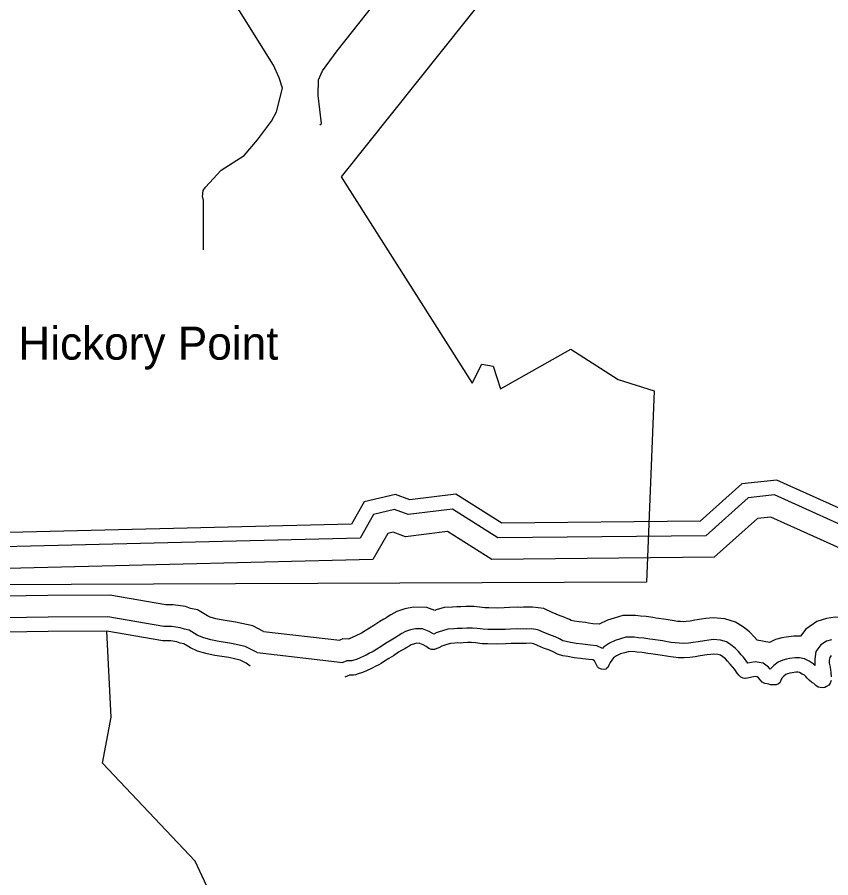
# Model space of a CAD drawing. Extents: x 2104537 to 2336408, y 34176 to 229611.
# Drawn here: x 2272785 to 2276480, y 62641 to 66551 of the extents above; entities that cross this region are included whole.
import ezdxf

# ---------------------------------------------------------------- set-up
doc = ezdxf.new("R2010")
doc.units = 0
for name, color, linetype in [('Exist Boundary Political City Limit New', 7, 'Continuous'), ('Exist Hydrographic Buffer Line', 7, 'Continuous'), ('Exist Hydrographic Creek Single Shore', 7, 'Continuous'), ('Exist Hydrographic Misc Water Feature', 7, 'Continuous'), ('Exist Hydrographic Point Label', 7, 'Continuous'), ('Exist Road Non-System Type 51', 7, 'Continuous'), ('Map Preparation Boundary City Limit Buffer Line', 7, 'Continuous')]:
    doc.layers.add(name, color=color, linetype=linetype)

msp = doc.modelspace()

# ---------------------------------------------------------------- linework, layer by layer
at = {"layer": 'Exist Boundary Political City Limit New'}
msp.add_lwpolyline([(2276311.8, 68405), (2274257.2, 65826.2), (2274851.5, 64887.7), (2274894.8, 64973.8), (2274946.2, 64965.2), (2274980.8, 64861.8), (2275299.5, 65042.7), (2275514.8, 64904.9), (2275678.5, 64853.2), (2275644, 63983.6), (2270790, 63963.6)], dxfattribs=at)
at = {"layer": 'Exist Hydrographic Buffer Line'}
for p, q in [((2273904.1, 63759.6), (2274250, 63720)), ((2273874.9, 63663.9), (2274263.6, 63619.3))]:
    msp.add_line(p, q, dxfattribs=at)
for points in [[(2280589.1, 64107.3), (2278570.1, 64228.4), (2278204.9, 64192.9), (2277622, 64214), (2277369.1, 64250.9), (2276847.2, 64172.7), (2276653.5, 64187.4), (2276224.1, 64380.1), (2276104.9, 64367.6), (2275912.2, 64195), (2274968.2, 64185.6), (2274761.7, 64315.4), (2274561, 64290.8), (2274498.6, 64313.7), (2274403.8, 64291.4), (2274342.6, 64183.4), (2272470.5, 64137.8)], [(2281933.5, 63738.4), (2281566.9, 63822.6), (2281428.5, 63949.6), (2280949, 64086.2), (2280771.9, 64077.2), (2280606, 64007.6), (2278571.9, 64129.7), (2278207.9, 64094.3), (2277613.1, 64115.9), (2277369.3, 64151.4), (2276850.9, 64073.8), (2276628.9, 64090.5), (2276208, 64279.5), (2276146.8, 64273), (2275950.2, 64097), (2274940.3, 64086.9), (2274739, 64213.4), (2274549.4, 64190.2), (2274492.4, 64211.1), (2274468.2, 64205.4), (2274400.7, 64086.4), (2272431.1, 64038.4)], [(2273205.6, 63925.1), (2272924.1, 63923.6), (2269770.7, 63874.8), (2269509.3, 63776.7), (2269421.4, 63780.4), (2269361.3, 63797.9), (2269233.8, 63896.1)], [(2273904.1, 63759.6), (2273854.9, 63785.1), (2273776.2, 63802.5), (2273711.4, 63812), (2273687.6, 63817.1), (2273662.3, 63824.2), (2273649.7, 63830.2), (2273603.5, 63857.7), (2273572.6, 63864.7), (2273549.7, 63873.1), (2273493.1, 63880.6), (2273460.2, 63880.6), (2273205.6, 63925.1)], [(2276145.8, 63720.3), (2276134.4, 63734.2), (2276111.3, 63758.2), (2276083.3, 63779.6), (2276046.8, 63802.7), (2275998.4, 63816.8), (2275946.8, 63822.3), (2275912.9, 63818.4), (2275892.5, 63815), (2275862.6, 63810.7), (2275841.3, 63807.3), (2275824.2, 63805.3), (2275809.6, 63804.3), (2275797.5, 63804.5), (2275783.8, 63805.8), (2275768.9, 63807.6), (2275731.9, 63814.6), (2275685.7, 63821), (2275672.1, 63822.8), (2275641.9, 63827.1), (2275616.6, 63829.4), (2275592.6, 63832.3), (2275535.4, 63831.8), (2275496.6, 63820.5), (2275465.8, 63811.1), (2275428, 63793.1), (2275398.8, 63795.2), (2275379.6, 63797.9), (2275366.5, 63800.2), (2275336.9, 63803.2), (2275315, 63806.9), (2275301.5, 63809.4), (2275301, 63809.5), (2275292.9, 63813.7), (2275265.3, 63827), (2275234.6, 63837.3), (2275229.4, 63839.6), (2275218, 63845), (2275177.4, 63863.5), (2275125.2, 63870.3), (2275096.1, 63869.5), (2275085, 63869.7), (2275068.9, 63869.3), (2275057.2, 63869.6), (2275021.5, 63869), (2274997, 63867.1), (2274964.8, 63866.4), (2274926.8, 63867.1), (2274909.7, 63867.9), (2274884.7, 63870.6), (2274859.6, 63873.3), (2274823.5, 63874), (2274799.5, 63871.4), (2274796.4, 63871.3), (2274781.6, 63871.6), (2274762.7, 63870.4), (2274724.4, 63868), (2274688, 63857.4), (2274681.5, 63855.2), (2274645.4, 63869.3), (2274584.4, 63870.4), (2274546.3, 63862.2), (2274509.8, 63850.3), (2274481.7, 63835), (2274460.8, 63821.7), (2274459.4, 63820.7), (2274449.9, 63815.5), (2274432, 63805), (2274404.7, 63787.6)], [(2273197.3, 63826.6), (2272925.2, 63825.2), (2269789.3, 63776.7), (2269525.2, 63677.5), (2269405.4, 63682.6), (2269316, 63708.5), (2269200.8, 63797.3)], [(2273874.9, 63663.9), (2273821, 63691.8), (2273758.4, 63705.7), (2273694, 63715.1), (2273664.1, 63721.5), (2273627.6, 63731.7), (2273603.2, 63743.3), (2273566.6, 63765.1), (2273544.7, 63770.1), (2273525.9, 63777), (2273486.6, 63782.1), (2273451.7, 63782.1), (2273197.3, 63826.6)], [(2276742.8, 63669.1), (2276738.5, 63683.9), (2276716.1, 63725), (2276688.1, 63758.9), (2276646.1, 63793), (2276596.9, 63813.2), (2276551.6, 63823.5), (2276500.8, 63824.5), (2276460.8, 63818.6), (2276417.4, 63805), (2276366.7, 63770.5), (2276342.5, 63738.3), (2276313, 63738.8), (2276277.1, 63734.2), (2276257.8, 63730.3), (2276228.7, 63723.1), (2276201.2, 63710), (2276145.8, 63720.3)], [(2274404.7, 63787.6), (2274384.7, 63774.6), (2274366, 63762.8), (2274349.5, 63752.2), (2274349.5, 63752.2), (2274343.6, 63749.6), (2274326.7, 63741.2), (2274303.5, 63730.2), (2274292, 63725.6), (2274290.7, 63725.2), (2274264.2, 63725.7), (2274250, 63720)], [(2276103.9, 63616.3), (2276083.9, 63642.3), (2276073.1, 63653.8), (2276060.9, 63668.6), (2276045.5, 63684.6), (2276027, 63698.8), (2276005.9, 63712.1), (2275979.3, 63719.9), (2275947.3, 63723.2), (2275926.4, 63720.8), (2275907.4, 63717.7), (2275877.5, 63713.4), (2275854.7, 63709.8), (2275833.3, 63707.3), (2275812.1, 63705.8), (2275791.9, 63706.2), (2275773.3, 63707.9), (2275753.8, 63710.3), (2275716, 63717.5), (2275672.4, 63723.4), (2275658.6, 63725.3), (2275630.5, 63729.3), (2275606.3, 63731.5), (2275587.1, 63733.8), (2275549.8, 63733.5), (2275524.8, 63726.2), (2275501.6, 63719.1), (2275474.7, 63706.3), (2275448.1, 63688), (2275443.4, 63682.1), (2275417.5, 63695.2), (2275388.5, 63697.3), (2275364.1, 63700.6), (2275352.8, 63702.7), (2275323.9, 63705.6), (2275297.8, 63709.9), (2275278.3, 63713.6), (2275264, 63717.8), (2275248.9, 63725.6), (2275228.1, 63735.7), (2275199, 63745.4), (2275188.5, 63750.1), (2275176.6, 63755.7), (2275150, 63767.8), (2275120.3, 63771.7), (2275096.6, 63771), (2275085.1, 63771.2), (2275069, 63770.9), (2275057.1, 63771.1), (2275026, 63770.6), (2275001.9, 63768.8), (2274965, 63768), (2274923.6, 63768.8), (2274902.2, 63769.7), (2274874.1, 63772.7), (2274853.3, 63775), (2274828, 63775.5), (2274806.4, 63773.1), (2274796.9, 63772.8), (2274783.7, 63773.1), (2274768.8, 63772.2), (2274741.5, 63770.4), (2274717.4, 63763.4), (2274701.1, 63758), (2274688.1, 63753), (2274677.3, 63748.2), (2274656.6, 63759.3), (2274626.1, 63771.2), (2274594, 63771.8), (2274572, 63767.1), (2274548.9, 63759.5), (2274531.7, 63750.2), (2274515, 63739.5), (2274511, 63736.8), (2274498.7, 63729.9), (2274483.3, 63721), (2274458.1, 63704.9)], [(2274458.1, 63704.9), (2274437.7, 63691.6), (2274418.7, 63679.7), (2274402.5, 63669.3), (2274396.5, 63665.5), (2274385.8, 63660.7), (2274369.5, 63652.6), (2274343, 63640), (2274325.9, 63633.1), (2274313.5, 63629.1), (2274305.7, 63626.4), (2274282.4, 63626.9), (2274263.6, 63619.3)], [(2276482.8, 63722.3), (2276460.7, 63715.4), (2276435.6, 63698.4), (2276413.1, 63668.3), (2276407.9, 63634.5), (2276408.1, 63608.2), (2276408.8, 63605.2), (2276400.4, 63613.4), (2276381.6, 63624.2), (2276360.7, 63634.9), (2276337.9, 63639.9), (2276318.4, 63640.3), (2276293.4, 63637.1), (2276279.5, 63634.2), (2276261.9, 63629.9), (2276240.6, 63619.7), (2276222.2, 63604.5), (2276205.5, 63587.8), (2276198, 63597.1), (2276172.7, 63615.2), (2276137.2, 63621.8), (2276103.9, 63616.3)]]:
    msp.add_lwpolyline(points, dxfattribs=at)
at = {"layer": 'Exist Hydrographic Creek Single Shore'}
for points in [[(2280577.8, 64173.7), (2278568.9, 64294.2), (2278202.9, 64258.6), (2277627.9, 64279.5), (2277368.9, 64317.2), (2276844.8, 64238.7), (2276669.9, 64251.9), (2276234.8, 64447.2), (2276076.9, 64430.6), (2275886.8, 64260.4), (2274986.8, 64251.4), (2274776.9, 64383.4), (2274568.7, 64357.8), (2274502.7, 64382.1), (2274360.8, 64348.7), (2274303.8, 64248.1), (2272496.7, 64204.1)], [(2273191.8, 63761), (2272925.9, 63759.5), (2269801.7, 63711.2), (2269535.7, 63611.4), (2269394.7, 63617.4), (2269285.8, 63649), (2269178.7, 63731.5)], [(2273842.9, 63601.5), (2273824.8, 63616), (2273798.5, 63629.6), (2273746.5, 63641.1), (2273682.4, 63650.5), (2273648.4, 63657.7), (2273604.4, 63670), (2273572.2, 63685.4), (2273542.1, 63703.4), (2273526.1, 63707), (2273510.1, 63712.9), (2273482.3, 63716.5), (2273446, 63716.5), (2273191.8, 63761)], [(2276082.3, 63548), (2276072.2, 63552.2), (2276063.2, 63560.5), (2276054.5, 63570.5), (2276044, 63586.5), (2276033.8, 63599.8), (2276023.8, 63610.5), (2276011.9, 63624.8), (2276001.7, 63635.5), (2275989.4, 63645), (2275978.7, 63651.7), (2275966.6, 63655.2), (2275947.6, 63657.2), (2275935.5, 63655.8), (2275917.4, 63652.9), (2275887.4, 63648.5), (2275863.7, 63644.7), (2275839.4, 63641.9), (2275813.8, 63640.1), (2275788.2, 63640.6), (2275766.3, 63642.7), (2275743.7, 63645.4), (2275705.4, 63652.7), (2275663.6, 63658.4), (2275649.5, 63660.3), (2275623, 63664.1), (2275599.4, 63666.2), (2275583.4, 63668.2), (2275559.4, 63668), (2275543.6, 63663.3), (2275525.5, 63657.8), (2275507.6, 63649.3), (2275493.6, 63639.7), (2275477.8, 63619.3), (2275472, 63607.3), (2275467.9, 63596.6), (2275462.2, 63591.1), (2275457.9, 63588.6), (2275450.3, 63587.1), (2275438.2, 63588.9), (2275426.1, 63592.4), (2275420, 63598.5), (2275414, 63610.7), (2275407.7, 63626.6), (2275399.6, 63630.7), (2275381.6, 63632), (2275353.8, 63635.8), (2275343.7, 63637.7), (2275315.2, 63640.5), (2275286.4, 63645.3), (2275262.9, 63649.7), (2275239.4, 63656.7), (2275219.6, 63666.9), (2275203.3, 63674.8), (2275175.3, 63684.2), (2275161.3, 63690.4), (2275149, 63696.2), (2275131.7, 63704), (2275117, 63706), (2275097, 63705.4), (2275085.2, 63705.6), (2275069.1, 63705.3), (2275057, 63705.5), (2275029.1, 63705), (2275005.1, 63703.2), (2274965, 63702.3), (2274921.4, 63703.2), (2274897.2, 63704.3), (2274867.1, 63707.5), (2274849.1, 63709.5), (2274831, 63709.8), (2274811, 63707.6), (2274797.2, 63707.2), (2274785.1, 63707.4), (2274772.9, 63706.7), (2274752.9, 63705.4), (2274737, 63700.8), (2274723.2, 63696.1), (2274713.3, 63692.4), (2274699.4, 63686.1), (2274691.1, 63682), (2274681.2, 63678.3), (2274673.3, 63678.4), (2274667.4, 63678.5), (2274655.3, 63682), (2274643, 63692.1), (2274629.1, 63699.6), (2274613.1, 63705.8), (2274600.3, 63706), (2274589.1, 63703.6), (2274574.9, 63699), (2274565, 63693.6), (2274551.1, 63684.7), (2274545.4, 63680.9), (2274531.1, 63672.9), (2274517.5, 63665), (2274493.6, 63649.7)], [(2274493.6, 63649.7), (2274473, 63636.3), (2274453.8, 63624.2), (2274437.8, 63614), (2274427.9, 63607.7), (2274414, 63601.4), (2274398.1, 63593.5), (2274369.3, 63579.9), (2274348.5, 63571.5), (2274334.3, 63566.8), (2274322.4, 63562.8), (2274312.5, 63560.7), (2274306.3, 63560.8), (2274294.5, 63561), (2274272.6, 63552.3)], [(2276481.5, 63650.3), (2276475.5, 63642.2), (2276473.6, 63629.8), (2276473.6, 63616), (2276477.9, 63597.9), (2276479.3, 63585.4), (2276480.1, 63573.9), (2276482.3, 63554.1)], [(2276482, 63537.7), (2276477.1, 63524.7), (2276471.7, 63516), (2276460.8, 63509.6), (2276452.5, 63504.9), (2276441, 63503.4), (2276423.3, 63507.1), (2276412, 63514.5), (2276402.6, 63522.9), (2276393.3, 63529.6), (2276382.6, 63539), (2276372.9, 63548), (2276366.5, 63554.7), (2276360.4, 63560.7), (2276350.3, 63566.5), (2276338.3, 63572.6), (2276330.2, 63574.4), (2276322, 63574.6), (2276304.2, 63572.3), (2276294, 63570.2), (2276284.1, 63567.8), (2276276.2, 63564), (2276266.5, 63556), (2276258.5, 63547.9), (2276252.3, 63534), (2276248.5, 63525.8), (2276242.5, 63522), (2276232.6, 63517.9), (2276218.8, 63517.5), (2276206.7, 63517.8), (2276198.5, 63519.6), (2276190.7, 63521.4), (2276180.6, 63523.2), (2276168.5, 63529), (2276160.5, 63539), (2276152.5, 63549), (2276146.4, 63553.4), (2276136.6, 63555.2), (2276122.4, 63552.8), (2276101.3, 63547.7), (2276092.4, 63546.2), (2276090.5, 63546.2), (2276082.3, 63548)]]:
    msp.add_lwpolyline(points, dxfattribs=at)
at = {"layer": 'Exist Hydrographic Misc Water Feature'}
msp.add_lwpolyline([(2273870.7, 62403), (2273846.7, 62383.8), (2273779.9, 62385.1), (2273686.8, 62514.8), (2273593.7, 62716.7), (2273172.7, 63161.1), (2273211.7, 63370.2), (2273191.8, 63761)], dxfattribs=at)
at = {"layer": 'Exist Road Non-System Type 51'}
for points in [[(2274159.4, 66061.9), (2274167.7, 66067.7), (2274152.2, 66195.9), (2274153.5, 66266.1), (2274172.3, 66307.7), (2274238, 66398.3), (2275367.6, 67825)], [(2273630.6, 65494.1), (2273631, 65720.1), (2273627.3, 65734.3), (2273629.8, 65764.1), (2273640.3, 65778), (2273711.7, 65856), (2273816.7, 65922.1), (2273876.7, 65994.1), (2273939.7, 66078.1), (2273962.8, 66121.5), (2273990.7, 66228.2), (2273975.7, 66276.2), (2273948.7, 66333.3), (2273711.7, 66714.5), (2273645.7, 66747.5), (2273594.7, 66762.5), (2273328.9, 66849.7)]]:
    msp.add_lwpolyline(points, dxfattribs=at)
at = {"layer": 'Map Preparation Boundary City Limit Buffer Line'}
msp.add_lwpolyline([(2276311.8, 68405), (2274257.2, 65826.2), (2274851.5, 64887.7), (2274894.8, 64973.8), (2274946.2, 64965.2), (2274980.8, 64861.8), (2275299.5, 65042.7), (2275514.8, 64904.9), (2275678.5, 64853.2), (2275644, 63983.6), (2270790, 63963.6)], dxfattribs=at)

# ---------------------------------------------------------------- texts
at = {"layer": 'Exist Hydrographic Point Label'}
msp.add_text('Hickory Point', height=150, dxfattribs=at).set_placement((2272790.3, 64994.8))

doc.saveas('drawing.dxf')
